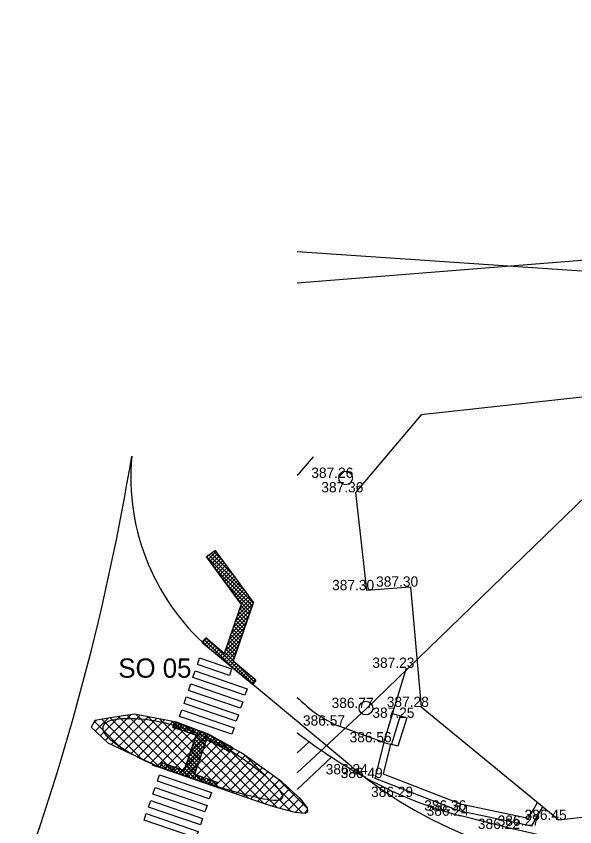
# Model space of a CAD drawing. Extents: x -438233 to -437334, y -1133133 to -1132623.
# Drawn here: x -437591.1 to -437550.4, y -1132687.5 to -1132628.5 of the extents above; entities that cross this region are included whole.
import ezdxf

# ---------------------------------------------------------------- set-up
doc = ezdxf.new("R2010")
doc.units = 0
for name, color, linetype in [('Vrstva 1', 7, 'Continuous'), ('Vrstva 10', 7, 'Continuous'), ('Vrstva 11', 7, 'Continuous'), ('Vrstva 15', 7, 'Continuous'), ('Vrstva 27', 7, 'Continuous'), ('Vrstva 3', 7, 'Continuous'), ('Vrstva 5', 7, 'Continuous'), ('Vrstva 50', 7, 'Continuous'), ('Vrstva 52', 7, 'Continuous'), ('Vrstva 55', 7, 'Continuous'), ('Vrstva 58', 7, 'Continuous'), ('Vrstva 7', 7, 'Continuous')]:
    doc.layers.add(name, color=color, linetype=linetype)

msp = doc.modelspace()

# ---------------------------------------------------------------- linework, layer by layer
at = {"layer": 'Vrstva 1'}
for p, q in [((-437569.446, -1132660.557), (-437569.446, -1132660.557)), ((-437567.112, -1132662.091), (-437567.112, -1132662.091)), ((-437566.381, -1132663.146), (-437566.381, -1132663.146)), ((-437562.386, -1132670.017), (-437562.386, -1132670.017)), ((-437565.595, -1132670.273), (-437565.595, -1132670.273)), ((-437566.668, -1132683.127), (-437576.751, -1132674.767)), ((-437562.66, -1132675.931), (-437562.66, -1132675.931)), ((-437565.631, -1132678.857), (-437565.631, -1132678.857)), ((-437561.608, -1132678.781), (-437561.608, -1132678.781)), ((-437569.468, -1132679.118), (-437569.468, -1132679.118)), ((-437562.657, -1132679.574), (-437562.657, -1132679.574)), ((-437567.72, -1132680.138), (-437567.72, -1132680.138)), ((-437564.32, -1132681.359), (-437564.32, -1132681.359)), ((-437566.06, -1132683.692), (-437566.06, -1132683.692)), ((-437564.973, -1132683.96), (-437564.973, -1132683.96)), ((-437562.757, -1132685.339), (-437562.757, -1132685.339)), ((-437558.878, -1132686.327), (-437558.878, -1132686.327)), ((-437558.702, -1132686.708), (-437558.702, -1132686.708)), ((-437551.562, -1132687.011), (-437551.562, -1132687.011)), ((-437553.526, -1132687.438), (-437553.526, -1132687.438))]:
    msp.add_line(p, q, dxfattribs=at)
for points in [[(-437577.911, -1132675.683), (-437577.749, -1132675.21), (-437575.419, -1132676.009), (-437575.581, -1132676.482)], [(-437578.236, -1132676.629), (-437578.073, -1132676.156), (-437574.293, -1132677.453), (-437574.456, -1132677.926)], [(-437578.56, -1132677.574), (-437578.398, -1132677.101), (-437574.607, -1132678.402), (-437574.77, -1132678.875)], [(-437578.885, -1132678.52), (-437578.723, -1132678.047), (-437574.922, -1132679.351), (-437575.085, -1132679.824)], [(-437579.209, -1132679.466), (-437579.047, -1132678.993), (-437575.245, -1132680.298), (-437575.408, -1132680.771)], [(-437580.83, -1132684.187), (-437580.667, -1132683.714), (-437576.885, -1132685.012), (-437577.047, -1132685.485)], [(-437581.154, -1132685.133), (-437580.992, -1132684.66), (-437577.21, -1132685.958), (-437577.372, -1132686.43)], [(-437581.479, -1132686.079), (-437581.316, -1132685.606), (-437577.536, -1132686.903), (-437577.699, -1132687.376)], [(-437581.803, -1132687.024), (-437581.641, -1132686.551), (-437577.858, -1132687.85), (-437578.02, -1132688.323)]]:
    msp.add_lwpolyline(points, close=True, dxfattribs=at)
for centre, radius, start, end in [((-437755.408, -1132631.926), 175.056, 339.7965, 350.60351), ((-437566.228, -1132662.005), 16.541, 174.80144, 230.49079), ((-437546.243, -1132658.493), 32, 230.33647, 309.11864)]:
    msp.add_arc(centre, radius, start, end, dxfattribs=at)
msp.add_open_spline([(-437580.639, -1132683.195), (-437583.681, -1132681.885), (-437585.677, -1132680.045), (-437583.307, -1132679.424), (-437579.42, -1132679.936), (-437574.866, -1132682.024), (-437569.89, -1132686.401), (-437575.899, -1132684.822), (-437580.639, -1132683.195), (-437582.207, -1132682.662), (-437578.263, -1132683.992)], degree=3, dxfattribs=at)
at = {"layer": 'Vrstva 10'}
for p, q in [((-437569.762, -1132681.315), (-437570.63, -1132682.133)), ((-437568.135, -1132682.432), (-437570.63, -1132684.784))]:
    msp.add_line(p, q, dxfattribs=at)
msp.add_lwpolyline([(-437531.605, -1132687.22), (-437540.877, -1132688.333), (-437545.725, -1132688.624), (-437551.736, -1132688.399), (-437554.971, -1132687.668), (-437558.702, -1132686.708)], dxfattribs=at)
for centre, radius, start, end in [((-437546.782, -1132649.598), 39.167, 232.4922, 240.51546), ((-437551.44, -1132658.507), 29.121, 239.86409, 255.55905)]:
    msp.add_arc(centre, radius, start, end, dxfattribs=at)
at = {"layer": 'Vrstva 11'}
for p, q in [((-437563.135, -1132679.428), (-437563.768, -1132681.501)), ((-437563.679, -1132679.262), (-437562.657, -1132679.574)), ((-437562.657, -1132679.574), (-437563.29, -1132681.647)), ((-437563.29, -1132681.647), (-437563.835, -1132681.481))]:
    msp.add_line(p, q, dxfattribs=at)
for points in [[(-437564.32, -1132681.359), (-437562.66, -1132675.931)], [(-437564.32, -1132681.359), (-437567.72, -1132680.138)]]:
    msp.add_lwpolyline(points, dxfattribs=at)
for centre, radius, start, end in [((-437604.376, -1132631.035), 45.735, 317.55024, 319.79662), ((-437528.083, -1132631.135), 63.365, 227.81986, 229.22236), ((-437561.228, -1132667.005), 14.65, 235.77473, 243.6961)]:
    msp.add_arc(centre, radius, start, end, dxfattribs=at)
at = {"layer": 'Vrstva 15'}
for p, q in [((-437574.712, -1132671.281), (-437577.241, -1132667.85)), ((-437577.235, -1132667.858), (-437577.189, -1132667.812)), ((-437577.215, -1132667.831), (-437573.84, -1132671.206)), ((-437577.115, -1132668.021), (-437576.543, -1132667.449)), ((-437577.052, -1132667.711), (-437574.379, -1132670.385)), ((-437576.995, -1132668.184), (-437576.423, -1132667.612)), ((-437576.889, -1132667.591), (-437575.172, -1132669.309)), ((-437576.875, -1132668.347), (-437576.303, -1132667.774)), ((-437576.726, -1132667.471), (-437575.964, -1132668.233)), ((-437573.819, -1132671.144), (-437576.597, -1132667.376)), ((-437576.755, -1132668.509), (-437576.183, -1132667.937)), ((-437576.635, -1132668.672), (-437576.063, -1132668.1)), ((-437576.515, -1132668.835), (-437575.943, -1132668.263)), ((-437576.395, -1132668.998), (-437575.823, -1132668.426)), ((-437576.573, -1132668.756), (-437573.913, -1132671.417)), ((-437576.275, -1132669.161), (-437575.703, -1132668.589)), ((-437576.155, -1132669.323), (-437575.583, -1132668.751)), ((-437576.035, -1132669.486), (-437575.463, -1132668.914)), ((-437575.915, -1132669.649), (-437575.343, -1132669.077)), ((-437575.795, -1132669.812), (-437575.223, -1132669.24)), ((-437575.675, -1132669.975), (-437575.103, -1132669.403)), ((-437575.555, -1132670.138), (-437574.982, -1132669.565)), ((-437575.78, -1132669.832), (-437573.985, -1132671.627)), ((-437575.435, -1132670.3), (-437574.862, -1132669.728)), ((-437575.315, -1132670.463), (-437574.742, -1132669.891)), ((-437575.195, -1132670.626), (-437574.622, -1132670.054)), ((-437575.075, -1132670.789), (-437574.502, -1132670.217)), ((-437574.955, -1132670.952), (-437574.382, -1132670.38)), ((-437574.835, -1132671.115), (-437574.262, -1132670.542)), ((-437574.715, -1132671.277), (-437574.142, -1132670.705)), ((-437574.712, -1132671.281), (-437575.95, -1132674.89)), ((-437573.819, -1132671.144), (-437575.297, -1132675.453)), ((-437575.152, -1132672.563), (-437573.864, -1132671.276)), ((-437575.004, -1132672.132), (-437573.902, -1132671.031)), ((-437574.987, -1132670.908), (-437574.057, -1132671.838)), ((-437574.856, -1132671.702), (-437574.022, -1132670.868)), ((-437574.759, -1132671.419), (-437574.129, -1132672.048)), ((-437575.299, -1132672.993), (-437574.012, -1132671.706)), ((-437574.903, -1132671.84), (-437574.274, -1132672.47)), ((-437574.831, -1132671.629), (-437574.201, -1132672.259)), ((-437575.595, -1132673.855), (-437574.307, -1132672.567)), ((-437575.447, -1132673.424), (-437574.16, -1132672.137)), ((-437575.12, -1132672.472), (-437574.49, -1132673.101)), ((-437575.048, -1132672.261), (-437574.418, -1132672.891)), ((-437574.976, -1132672.05), (-437574.346, -1132672.68)), ((-437575.742, -1132674.285), (-437574.455, -1132672.998)), ((-437575.337, -1132673.103), (-437574.707, -1132673.733)), ((-437575.265, -1132672.893), (-437574.635, -1132673.523)), ((-437575.192, -1132672.682), (-437574.563, -1132673.312)), ((-437577.307, -1132673.743), (-437577.589, -1132674.05)), ((-437575.89, -1132674.716), (-437574.603, -1132673.428)), ((-437575.554, -1132673.735), (-437574.924, -1132674.365)), ((-437575.481, -1132673.525), (-437574.852, -1132674.154)), ((-437575.409, -1132673.314), (-437574.779, -1132673.944)), ((-437577.547, -1132674.005), (-437577.08, -1132674.472)), ((-437577.533, -1132674.096), (-437577.238, -1132673.801)), ((-437577.412, -1132673.857), (-437575.427, -1132675.842)), ((-437577.379, -1132674.224), (-437577.085, -1132673.931)), ((-437577.224, -1132674.352), (-437576.932, -1132674.06)), ((-437577.069, -1132674.481), (-437576.778, -1132674.19)), ((-437576.915, -1132674.609), (-437576.625, -1132674.319)), ((-437576.894, -1132674.092), (-437573.855, -1132677.131)), ((-437576.141, -1132675.25), (-437574.75, -1132673.859)), ((-437575.987, -1132675.378), (-437574.898, -1132674.289)), ((-437575.77, -1132674.367), (-437575.141, -1132674.997)), ((-437575.698, -1132674.156), (-437575.068, -1132674.786)), ((-437575.626, -1132673.946), (-437574.996, -1132674.576)), ((-437576.76, -1132674.737), (-437576.472, -1132674.449)), ((-437576.605, -1132674.865), (-437576.318, -1132674.578)), ((-437576.451, -1132674.993), (-437576.165, -1132674.708)), ((-437576.296, -1132675.122), (-437576.012, -1132674.837)), ((-437575.915, -1132674.788), (-437575.285, -1132675.418)), ((-437575.843, -1132674.578), (-437575.213, -1132675.207)), ((-437575.832, -1132675.506), (-437575.046, -1132674.72)), ((-437575.677, -1132675.634), (-437575.193, -1132675.15)), ((-437575.523, -1132675.763), (-437575.251, -1132675.491)), ((-437573.643, -1132676.824), (-437575.297, -1132675.453)), ((-437575.368, -1132675.891), (-437575.096, -1132675.619)), ((-437575.213, -1132676.019), (-437574.942, -1132675.747)), ((-437575.059, -1132676.147), (-437574.787, -1132675.876)), ((-437575.024, -1132675.679), (-437573.739, -1132676.964)), ((-437574.904, -1132676.275), (-437574.633, -1132676.004)), ((-437574.749, -1132676.403), (-437574.478, -1132676.132)), ((-437574.595, -1132676.532), (-437574.323, -1132676.26)), ((-437574.44, -1132676.66), (-437574.169, -1132676.388)), ((-437574.285, -1132676.788), (-437574.014, -1132676.517)), ((-437574.131, -1132676.916), (-437573.859, -1132676.645)), ((-437573.976, -1132677.044), (-437573.705, -1132676.773)), ((-437573.643, -1132676.824), (-437573.861, -1132677.14)), ((-437579.706, -1132680.273), (-437579.573, -1132679.891)), ((-437579.664, -1132680.152), (-437579.469, -1132680.346)), ((-437579.657, -1132680.131), (-437579.456, -1132679.93)), ((-437579.591, -1132679.942), (-437579.06, -1132680.472)), ((-437579.561, -1132680.318), (-437579.244, -1132680)), ((-437579.345, -1132680.385), (-437579.031, -1132680.071)), ((-437579.252, -1132679.998), (-437578.635, -1132680.615)), ((-437579.129, -1132680.451), (-437578.819, -1132680.141)), ((-437578.913, -1132680.518), (-437578.606, -1132680.212)), ((-437578.829, -1132680.138), (-437578.193, -1132680.774)), ((-437578.703, -1132680.591), (-437578.394, -1132680.282)), ((-437578.406, -1132680.278), (-437577.324, -1132681.361)), ((-437577.993, -1132680.846), (-437578.869, -1132683.4)), ((-437578.523, -1132682.391), (-437576.968, -1132680.836)), ((-437578.495, -1132680.666), (-437578.182, -1132680.353)), ((-437578.375, -1132681.96), (-437577.152, -1132680.737)), ((-437578.287, -1132680.741), (-437577.969, -1132680.423)), ((-437578.227, -1132681.53), (-437577.355, -1132680.657)), ((-437578.08, -1132681.099), (-437577.558, -1132680.577)), ((-437578.079, -1132680.815), (-437577.761, -1132680.498)), ((-437577.983, -1132680.418), (-437577.231, -1132681.171)), ((-437577.53, -1132680.588), (-437576.68, -1132681.439)), ((-437577.039, -1132680.796), (-437576.055, -1132681.78)), ((-437578.17, -1132681.363), (-437577.54, -1132681.992)), ((-437577.255, -1132681.159), (-437578.115, -1132683.668)), ((-437578.098, -1132681.152), (-437577.468, -1132681.782)), ((-437578.026, -1132680.942), (-437577.396, -1132681.571)), ((-437577.089, -1132681.24), (-437576.785, -1132680.936)), ((-437576.899, -1132681.332), (-437576.603, -1132681.037)), ((-437576.708, -1132681.425), (-437576.421, -1132681.137)), ((-437576.518, -1132681.517), (-437576.238, -1132681.238)), ((-437576.41, -1132681.143), (-437575.524, -1132682.029)), ((-437576.336, -1132681.619), (-437576.056, -1132681.338)), ((-437576.157, -1132681.722), (-437575.873, -1132681.438)), ((-437578.818, -1132683.252), (-437577.531, -1132681.964)), ((-437578.67, -1132682.821), (-437577.383, -1132681.534)), ((-437578.387, -1132681.995), (-437577.757, -1132682.624)), ((-437578.315, -1132681.784), (-437577.685, -1132682.414)), ((-437578.242, -1132681.573), (-437577.613, -1132682.203)), ((-437575.977, -1132681.825), (-437575.691, -1132681.539)), ((-437575.798, -1132681.929), (-437575.509, -1132681.639)), ((-437575.78, -1132681.49), (-437575.434, -1132681.836)), ((-437575.618, -1132682.032), (-437575.444, -1132681.858)), ((-437575.544, -1132682.074), (-437575.377, -1132681.712)), ((-437579.029, -1132683.745), (-437577.678, -1132682.395)), ((-437578.604, -1132682.626), (-437577.974, -1132683.256)), ((-437578.531, -1132682.416), (-437577.902, -1132683.045)), ((-437578.459, -1132682.205), (-437577.829, -1132682.835)), ((-437580.51, -1132682.817), (-437580.639, -1132683.195)), ((-437580.624, -1132683.151), (-437580.55, -1132683.226)), ((-437580.586, -1132683.039), (-437580.401, -1132682.855)), ((-437580.552, -1132682.941), (-437580.12, -1132683.372)), ((-437580.51, -1132682.817), (-437578.869, -1132683.4)), ((-437580.504, -1132683.241), (-437580.193, -1132682.929)), ((-437580.329, -1132682.881), (-437579.691, -1132683.519)), ((-437580.294, -1132683.313), (-437579.984, -1132683.004)), ((-437580.083, -1132683.385), (-437579.776, -1132683.078)), ((-437579.89, -1132683.037), (-437579.261, -1132683.666)), ((-437579.872, -1132683.457), (-437579.567, -1132683.152)), ((-437579.661, -1132683.529), (-437579.358, -1132683.226)), ((-437579.451, -1132683.193), (-437578.832, -1132683.812)), ((-437578.818, -1132683.817), (-437577.826, -1132682.825)), ((-437578.748, -1132683.048), (-437577.543, -1132684.252)), ((-437578.676, -1132682.837), (-437578.046, -1132683.467)), ((-437579.45, -1132683.601), (-437579.15, -1132683.3)), ((-437579.239, -1132683.673), (-437578.941, -1132683.375)), ((-437579.012, -1132683.35), (-437578.402, -1132683.959)), ((-437578.82, -1132683.258), (-437577.973, -1132684.106)), ((-437578.607, -1132683.889), (-437577.974, -1132683.256)), ((-437578.396, -1132683.961), (-437578.106, -1132683.672)), ((-437578.185, -1132684.033), (-437577.898, -1132683.746)), ((-437578.115, -1132683.668), (-437576.466, -1132684.255)), ((-437577.974, -1132684.105), (-437577.689, -1132683.82)), ((-437577.695, -1132683.818), (-437577.114, -1132684.399)), ((-437577.763, -1132684.177), (-437577.481, -1132683.894)), ((-437577.553, -1132684.249), (-437577.272, -1132683.968)), ((-437577.342, -1132684.321), (-437577.063, -1132684.043)), ((-437577.256, -1132683.974), (-437576.684, -1132684.545)), ((-437577.131, -1132684.393), (-437576.855, -1132684.117)), ((-437576.92, -1132684.465), (-437576.646, -1132684.191)), ((-437576.817, -1132684.13), (-437576.521, -1132684.426)), ((-437576.709, -1132684.537), (-437576.484, -1132684.312)), ((-437576.466, -1132684.255), (-437576.572, -1132684.584))]:
    msp.add_line(p, q, dxfattribs=at)
for points in [[(-437577.589, -1132674.05), (-437573.861, -1132677.14), (-437573.643, -1132676.824), (-437575.297, -1132675.453), (-437573.819, -1132671.144), (-437576.597, -1132667.376), (-437577.241, -1132667.85), (-437574.712, -1132671.281), (-437575.95, -1132674.89), (-437577.307, -1132673.743)], [(-437579.573, -1132679.891), (-437577.853, -1132680.461), (-437577.136, -1132680.743), (-437575.377, -1132681.712), (-437575.544, -1132682.074), (-437576.482, -1132681.535), (-437577.255, -1132681.159), (-437578.115, -1132683.668), (-437576.466, -1132684.255), (-437576.572, -1132684.584), (-437580.639, -1132683.195), (-437580.51, -1132682.817), (-437578.869, -1132683.4), (-437577.993, -1132680.846), (-437578.862, -1132680.534), (-437579.706, -1132680.273)]]:
    msp.add_lwpolyline(points, close=True, dxfattribs=at)
msp.add_arc((-437566.228, -1132662.005), 16.141, 226.65396, 232.96535, dxfattribs=at)
for points, degree in [([(-437579.706, -1132680.273), (-437579.648, -1132680.29), (-437579.074, -1132680.46), (-437578.513, -1132680.643), (-437577.993, -1132680.846)], 3), ([(-437577.255, -1132681.159), (-437576.72, -1132681.403), (-437576.159, -1132681.699), (-437575.544, -1132682.074)], 2)]:
    msp.add_open_spline(points, degree=degree, dxfattribs=at)
at = {"layer": 'Vrstva 27'}
for centre in [(-437567.112, -1132662.091), (-437565.631, -1132678.857)]:
    msp.add_circle(centre, 0.5, dxfattribs=at)
at = {"layer": 'Vrstva 5'}
for p, q in [((-437566.381, -1132663.146), (-437565.595, -1132670.273)), ((-437565.595, -1132670.273), (-437562.386, -1132670.017)), ((-437562.386, -1132670.017), (-437561.608, -1132678.781)), ((-437561.608, -1132678.781), (-437551.562, -1132687.011)), ((-437551.562, -1132687.011), (-437539.46, -1132685.623))]:
    msp.add_line(p, q, dxfattribs=at)
msp.add_lwpolyline([(-437547.649, -1132655.973), (-437561.611, -1132657.496), (-437566.381, -1132663.146)], dxfattribs=at)
at = {"layer": 'Vrstva 50'}
for p, q in [((-437585.36, -1132680.538), (-437584.413, -1132679.59)), ((-437584.996, -1132680.881), (-437583.583, -1132679.468)), ((-437584.877, -1132679.669), (-437581.99, -1132682.557)), ((-437584.632, -1132681.223), (-437582.758, -1132679.35)), ((-437584.273, -1132679.566), (-437580.648, -1132683.191)), ((-437584.209, -1132681.508), (-437582.09, -1132679.388)), ((-437583.729, -1132681.735), (-437581.494, -1132679.5)), ((-437583.654, -1132679.478), (-437579.569, -1132683.563)), ((-437583.249, -1132681.962), (-437580.899, -1132679.612)), ((-437583.035, -1132679.39), (-437578.491, -1132683.934)), ((-437582.385, -1132679.333), (-437577.413, -1132684.305)), ((-437581.514, -1132679.496), (-437576.335, -1132684.676)), ((-437580.644, -1132679.66), (-437575.257, -1132685.047)), ((-437585.505, -1132679.975), (-437585.265, -1132679.736)), ((-437585.425, -1132679.828), (-437583.331, -1132681.923)), ((-437582.768, -1132682.189), (-437580.303, -1132679.723)), ((-437582.288, -1132682.416), (-437579.708, -1132679.835)), ((-437581.808, -1132682.643), (-437579.157, -1132679.992)), ((-437581.328, -1132682.869), (-437578.644, -1132680.186)), ((-437579.774, -1132679.823), (-437574.179, -1132685.418)), ((-437578.74, -1132680.149), (-437573.101, -1132685.789)), ((-437580.848, -1132683.096), (-437578.131, -1132680.379)), ((-437580.342, -1132683.297), (-437577.617, -1132680.573)), ((-437579.816, -1132683.478), (-437577.129, -1132680.792)), ((-437577.604, -1132680.578), (-437572.064, -1132686.118)), ((-437579.29, -1132683.659), (-437576.673, -1132681.043)), ((-437578.763, -1132683.84), (-437576.217, -1132681.294)), ((-437576.136, -1132681.339), (-437571.108, -1132686.368)), ((-437578.237, -1132684.022), (-437575.761, -1132681.546)), ((-437577.711, -1132684.203), (-437575.306, -1132681.797)), ((-437577.185, -1132684.384), (-437574.85, -1132682.048)), ((-437576.659, -1132684.565), (-437574.422, -1132682.327)), ((-437576.133, -1132684.746), (-437574.011, -1132682.623)), ((-437574.489, -1132682.279), (-437570.276, -1132686.493)), ((-437575.607, -1132684.927), (-437573.6, -1132682.919)), ((-437575.081, -1132685.108), (-437573.188, -1132683.215)), ((-437574.555, -1132685.289), (-437572.777, -1132683.511)), ((-437574.029, -1132685.47), (-437572.366, -1132683.807)), ((-437573.502, -1132685.651), (-437571.955, -1132684.103)), ((-437571.968, -1132684.093), (-437569.891, -1132686.17)), ((-437572.975, -1132685.831), (-437571.564, -1132684.419)), ((-437572.442, -1132686.004), (-437571.192, -1132684.754)), ((-437571.893, -1132686.163), (-437570.819, -1132685.088)), ((-437571.332, -1132686.309), (-437570.446, -1132685.423)), ((-437570.768, -1132686.452), (-437570.129, -1132685.813)), ((-437570.115, -1132686.506), (-437569.876, -1132686.267))]:
    msp.add_line(p, q, dxfattribs=at)
msp.add_lwpolyline([(-437579.439, -1132679.886), (-437582.495, -1132679.312), (-437584.278, -1132679.567), (-437585.387, -1132679.757), (-437585.657, -1132680.258), (-437584.451, -1132681.393), (-437580.639, -1132683.195), (-437573.039, -1132685.81), (-437572.193, -1132686.085), (-437570.79, -1132686.45), (-437570.065, -1132686.51), (-437569.857, -1132686.391), (-437569.899, -1132686.118), (-437570.374, -1132685.488), (-437571.764, -1132684.24), (-437574.682, -1132682.141), (-437577.326, -1132680.683)], close=True, dxfattribs=at)
at = {"layer": 'Vrstva 52'}
msp.add_lwpolyline([(-437514.11, -1132653.729), (-437514.11, -1132653.851), (-437514.31, -1132653.851), (-437514.31, -1132653.599), (-437530.552, -1132648.646), (-437538.04, -1132648.754), (-437546.324, -1132647.271), (-437570.63, -1132645.626)], dxfattribs=at)
at = {"layer": 'Vrstva 55'}
msp.add_lwpolyline([(-437505.081, -1132628.456), (-437544.971, -1132658.946), (-437565.611, -1132678.906), (-437570.63, -1132683.574)], dxfattribs=at)
at = {"layer": 'Vrstva 58'}
msp.add_lwpolyline([(-437454.459, -1132641.495), (-437537.39, -1132645.266), (-437570.63, -1132647.917)], dxfattribs=at)
at = {"layer": 'Vrstva 7'}
for points in [[(-437564.32, -1132681.359), (-437564.973, -1132683.96), (-437558.878, -1132686.327), (-437553.526, -1132687.438), (-437552.729, -1132686.055)], [(-437564.32, -1132681.359), (-437563.835, -1132681.481)], [(-437563.835, -1132681.481), (-437564.381, -1132683.654), (-437558.736, -1132685.846), (-437553.779, -1132686.875), (-437553.121, -1132685.734)]]:
    msp.add_lwpolyline(points, dxfattribs=at)

# ---------------------------------------------------------------- texts
at = {"layer": 'Vrstva 1'}
msp.add_text('SO 05 ', height=1.4063, dxfattribs=at).set_placement((-437583.678, -1132676.652))
at = {"layer": 'Vrstva 3'}
for s, p in [('387.26 ', (-437569.612, -1132662.091)), ('387.36 ', (-437568.881, -1132663.146)), ('387.30 ', (-437568.095, -1132670.273)), ('387.30 ', (-437564.886, -1132670.017)), ('387.23 ', (-437565.16, -1132675.931)), ('386.77 ', (-437568.131, -1132678.857)), ('387.28 ', (-437564.108, -1132678.781)), ('387.25 ', (-437565.157, -1132679.574)), ('386.57 ', (-437570.22, -1132680.138)), ('386.56 ', (-437566.82, -1132681.359)), ('386.34 ', (-437568.56, -1132683.692)), ('386.49 ', (-437567.473, -1132683.96)), ('386.29 ', (-437565.257, -1132685.339)), ('386.36 ', (-437561.378, -1132686.327)), ('386.24 ', (-437561.202, -1132686.708)), ('386.27 ', (-437556.026, -1132687.438)), ('386.45 ', (-437554.062, -1132687.011)), ('386.22 ', (-437557.471, -1132687.668))]:
    msp.add_text(s, height=0.75, dxfattribs=at).set_placement(p)

doc.saveas('drawing.dxf')
